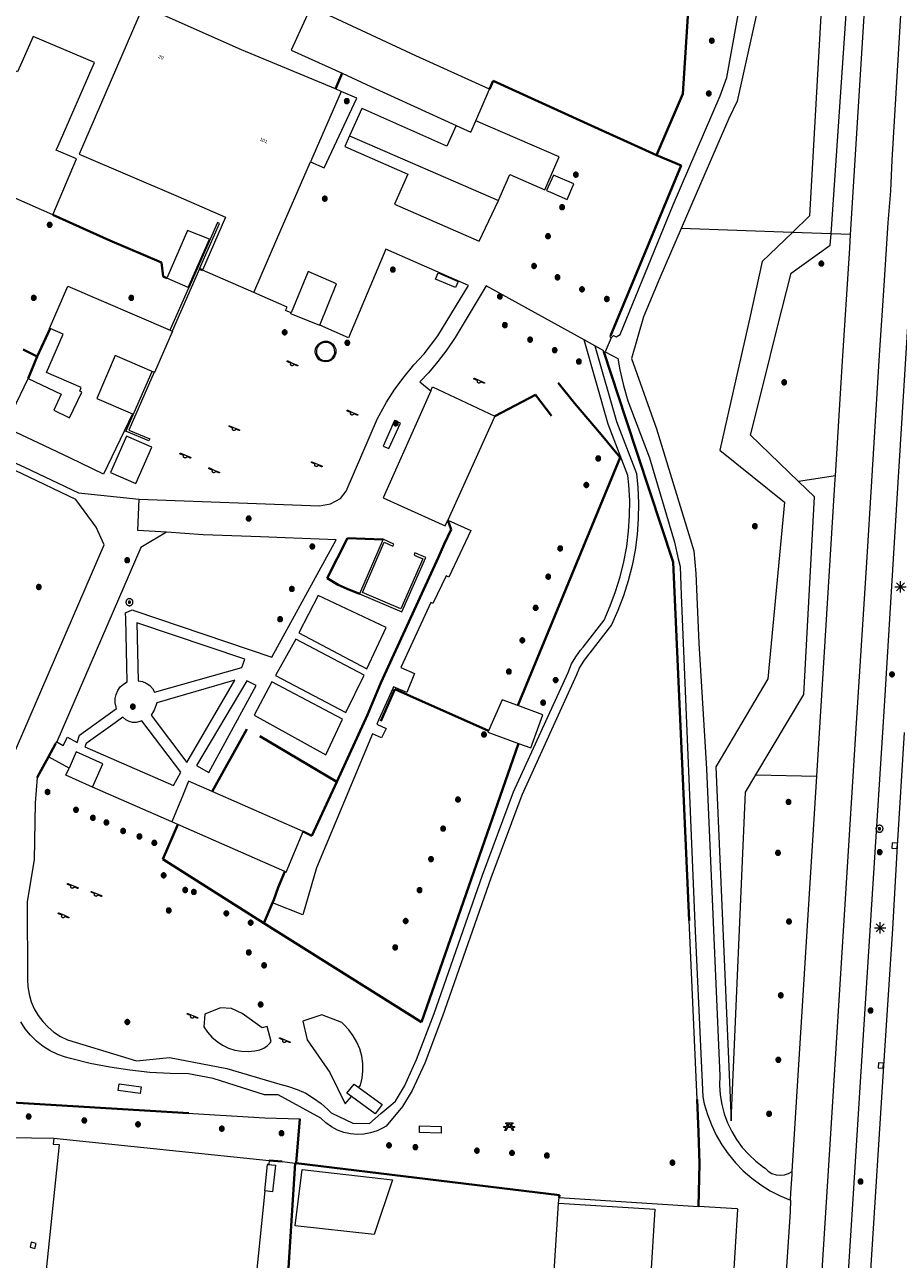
# Model space of a CAD drawing. Header units: metres. Extents: x 135779 to 137489, y 452643 to 455118.
# Tile 276 of 489: x 136802 to 136879, y 453952 to 454061. Entities that reach past the tile are written whole.
import ezdxf
from ezdxf.enums import TextEntityAlignment as Align

# ---------------------------------------------------------------- set-up
doc = ezdxf.new("R2010")
doc.units = ezdxf.units.M
doc.linetypes.add('DGN_Style_4', pattern=[89.853097, 44.898487, -22.449243, 0.056123, -22.449243])
for name, color, linetype, lineweight in [('KTop_BTD_Groenvoorziening', 62, 'Continuous', 13), ('KTop_BTD_Groenvoorziening_gras- en kruidachtigen', 62, 'Continuous', 13), ('KTop_BTD_Groenvoorziening_heesters', 62, 'Continuous', 13), ('KTop_BTD_Groenvoorziening_planten', 62, 'Continuous', 13), ('KTop_NAR_Huisnummer tijdelijk (t)', 7, 'Continuous', 13), ('KTop_OBW_Overig Plus', 1, 'Continuous', 13), ('KTop_OTD_Gesloten verharding', 15, 'Continuous', 13), ('KTop_OTD_Onverhard_zand', 15, 'Continuous', 13), ('KTop_OTD_Open verharding', 15, 'Continuous', 13), ('KTop_PAL_Lichtmast', 40, 'Continuous', 13), ('KTop_PND_Grondvlaksituatie van BAG-pand [tachy]', 1, 'Continuous', 13), ('KTop_PND_Pandscheiding', 40, 'Continuous', 13), ('KTop_PUT_Inspectie- of rioolput', 15, 'Continuous', 13), ('KTop_PUT_Kolk', 15, 'Continuous', 13), ('KTop_SHD_Hek (l)', 15, 'DGN_Style_4', 40), ('KTop_SHD_Muur', 15, 'Continuous', 13), ('KTop_STM_Picknicktafel', 40, 'Continuous', 13), ('KTop_STM_Speelvoorziening', 40, 'Continuous', 13), ('KTop_VGO_Boom', 92, 'Continuous', 13), ('KTop_WGD_Fietspad', 40, 'Continuous', 13), ('KTop_WGD_Rijbaan_Lokale weg', 251, 'Continuous', 13), ('KTop_WGD_Voetpad', 251, 'Continuous', 13), ('KTop_WGD_Voetpad op trap', 251, 'Continuous', 13)]:
    doc.layers.add(name, color=color, linetype=linetype, lineweight=lineweight)
doc.styles.add('Style-ROVUCURSIEF', font='ROVUCURSIEF.shx')

# ---------------------------------------------------------------- blocks, each defined once
blk = doc.blocks.new('PAL_Lichtmast')
at = {"layer": 'KTop_PAL_Lichtmast'}
for p, q in [((-0.35, -0.35), (0.35, 0.35)), ((0.35, -0.35), (-0.35, 0.35)), ((0, -0.5), (0, 0.5)), ((-0.5, 0), (0.5, 0))]:
    blk.add_line(p, q, dxfattribs=at)
blk = doc.blocks.new('PUT_Kolk')
at = {"layer": 'KTop_PUT_Kolk', "flags": 128}
blk.add_lwpolyline([(0.22, -0.23), (0.22, 0.22), (-0.23, 0.22), (-0.23, -0.23), (0.22, -0.23)], dxfattribs=at)
blk = doc.blocks.new('PUT_Inspectie-_of_rioolput')
at = {"layer": 'KTop_PUT_Inspectie- of rioolput', "flags": 128}
for points in [[(0.31, 0), (0.31, 0.03), (0.3, 0.06), (0.29, 0.1), (0.28, 0.13), (0.27, 0.15), (0.25, 0.18), (0.23, 0.21), (0.21, 0.23), (0.18, 0.25), (0.15, 0.27), (0.13, 0.28), (0.1, 0.29), (0.06, 0.3), (0.03, 0.31), (0, 0.31), (-0.03, 0.31), (-0.06, 0.3), (-0.1, 0.29), (-0.13, 0.28), (-0.16, 0.27), (-0.18, 0.25), (-0.21, 0.23), (-0.23, 0.21), (-0.25, 0.18), (-0.27, 0.15), (-0.28, 0.13), (-0.29, 0.1), (-0.3, 0.06), (-0.31, 0.03), (-0.31, 0), (-0.31, -0.03), (-0.3, -0.06), (-0.29, -0.1), (-0.28, -0.13), (-0.27, -0.16), (-0.25, -0.18), (-0.23, -0.21), (-0.21, -0.23), (-0.18, -0.25), (-0.15, -0.27), (-0.13, -0.28), (-0.1, -0.29), (-0.06, -0.3), (-0.03, -0.31), (0, -0.31), (0.03, -0.31), (0.06, -0.3), (0.1, -0.29), (0.13, -0.28), (0.15, -0.27), (0.18, -0.25), (0.21, -0.23), (0.23, -0.21), (0.25, -0.18), (0.27, -0.15), (0.28, -0.13), (0.29, -0.1), (0.3, -0.06), (0.31, -0.03), (0.31, 0)], [(0.1, 0), (0.09, 0.01), (0.09, 0.02), (0.09, 0.03), (0.09, 0.04), (0.08, 0.05), (0.08, 0.06), (0.07, 0.06), (0.06, 0.07), (0.06, 0.08), (0.05, 0.08), (0.04, 0.09), (0.03, 0.09), (0.02, 0.09), (0.01, 0.09), (0, 0.09), (-0.01, 0.09), (-0.02, 0.09), (-0.03, 0.09), (-0.04, 0.09), (-0.05, 0.08), (-0.06, 0.08), (-0.06, 0.07), (-0.07, 0.06), (-0.08, 0.06), (-0.08, 0.05), (-0.09, 0.04), (-0.09, 0.03), (-0.09, 0.02), (-0.09, 0.01), (-0.09, 0), (-0.09, -0.01), (-0.09, -0.02), (-0.09, -0.03), (-0.09, -0.04), (-0.08, -0.05), (-0.08, -0.06), (-0.07, -0.06), (-0.06, -0.07), (-0.06, -0.08), (-0.05, -0.08), (-0.04, -0.09), (-0.03, -0.09), (-0.02, -0.09), (-0.01, -0.09), (0, -0.09), (0.01, -0.09), (0.02, -0.09), (0.03, -0.09), (0.04, -0.09), (0.05, -0.08), (0.06, -0.08), (0.06, -0.07), (0.07, -0.06), (0.08, -0.06), (0.08, -0.05), (0.09, -0.04), (0.09, -0.03), (0.09, -0.02), (0.09, -0.01), (0.1, 0)], [(0.04, 0), (0.03, 0), (0.03, 0.01), (0.03, 0.01), (0.03, 0.01), (0.03, 0.02), (0.03, 0.02), (0.03, 0.02), (0.02, 0.03), (0.02, 0.03), (0.02, 0.03), (0.01, 0.03), (0.01, 0.03), (0.01, 0.03), (0, 0.03), (0, 0.03), (0, 0.03), (-0.01, 0.03), (-0.01, 0.03), (-0.01, 0.03), (-0.02, 0.03), (-0.02, 0.03), (-0.02, 0.03), (-0.03, 0.02), (-0.03, 0.02), (-0.03, 0.02), (-0.03, 0.01), (-0.03, 0.01), (-0.03, 0.01), (-0.03, 0), (-0.03, 0), (-0.03, 0), (-0.03, -0.01), (-0.03, -0.01), (-0.03, -0.01), (-0.03, -0.02), (-0.03, -0.02), (-0.03, -0.02), (-0.02, -0.03), (-0.02, -0.03), (-0.02, -0.03), (-0.01, -0.03), (-0.01, -0.03), (-0.01, -0.03), (0, -0.03), (0, -0.03), (0, -0.03), (0.01, -0.03), (0.01, -0.03), (0.01, -0.03), (0.02, -0.03), (0.02, -0.03), (0.02, -0.03), (0.03, -0.02), (0.03, -0.02), (0.03, -0.02), (0.03, -0.01), (0.03, -0.01), (0.03, -0.01), (0.03, 0), (0.04, 0)], [(0.01, 0.02), (0.01, 0.02), (0.01, 0.02), (0, 0.02), (0, 0.02), (0, 0.02), (0, 0.02), (-0.01, 0.02), (-0.01, 0.02), (-0.01, 0.02), (-0.01, 0.02), (-0.01, 0.02), (-0.02, 0.02), (-0.02, 0.01), (-0.02, 0.01), (-0.02, 0.01), (-0.02, 0.01), (-0.02, 0.01), (-0.02, 0), (-0.02, 0), (-0.02, 0), (-0.02, 0), (-0.02, -0.01), (-0.02, -0.01), (-0.02, -0.01), (-0.02, -0.01), (-0.02, -0.01), (-0.02, -0.02), (-0.01, -0.02), (-0.01, -0.02), (-0.01, -0.02), (-0.01, -0.02), (-0.01, -0.02), (0, -0.02), (0, -0.02), (0, -0.02), (0, -0.02), (0.01, -0.02), (0.01, -0.02), (0.01, -0.02), (0.01, -0.02), (0.01, -0.02), (0.02, -0.02), (0.02, -0.01), (0.02, -0.01), (0.02, -0.01), (0.02, -0.01), (0.02, -0.01), (0.02, 0), (0.02, 0), (0.02, 0), (0.02, 0), (0.02, 0.01), (0.02, 0.01), (0.02, 0.01), (0.02, 0.01), (0.02, 0.01), (0.02, 0.02), (0.01, 0.02), (0.01, 0.02), (0.01, 0.02)]]:
    blk.add_lwpolyline(points, dxfattribs=at)
blk = doc.blocks.new('STM_Speelvoorziening')
at = {"layer": 'KTop_STM_Speelvoorziening'}
for p, q in [((-0.46, 0.22), (-0.45, 0.23)), ((-0.46, 0.21), (-0.46, 0.22)), ((-0.46, 0.22), (-0.46, 0.22)), ((-0.45, 0.2), (-0.46, 0.21)), ((-0.46, 0.21), (-0.46, 0.21)), ((-0.46, 0.21), (-0.46, 0.21)), ((-0.45, 0.23), (-0.45, 0.24)), ((-0.45, 0.24), (-0.45, 0.24)), ((-0.45, 0.24), (-0.44, 0.24)), ((-0.45, 0.23), (-0.45, 0.23)), ((-0.45, 0.23), (-0.45, 0.23)), ((-0.45, 0.19), (-0.45, 0.2)), ((-0.45, 0.2), (-0.45, 0.2)), ((-0.44, 0.18), (-0.45, 0.19)), ((-0.45, 0.19), (-0.45, 0.19)), ((-0.45, 0.19), (-0.45, 0.19)), ((-0.44, 0.24), (-0.44, 0.25)), ((-0.44, 0.25), (-0.44, 0.25)), ((-0.44, 0.25), (-0.43, 0.25)), ((-0.43, 0.18), (-0.44, 0.18)), ((-0.44, 0.18), (-0.44, 0.18)), ((-0.44, 0.18), (-0.44, 0.18)), ((-0.43, 0.25), (-0.43, 0.25)), ((-0.43, 0.25), (-0.42, 0.25)), ((-0.11, 0.04), (-0.43, 0.18)), ((-0.42, 0.25), (-0.42, 0.25)), ((-0.42, 0.25), (-0.42, 0.25)), ((-0.42, 0.25), (-0.41, 0.25)), ((-0.41, 0.25), (-0.41, 0.25)), ((-0.41, 0.25), (-0.4, 0.25)), ((-0.4, 0.25), (-0.4, 0.25)), ((-0.4, 0.25), (0.03, 0.07)), ((-0.14, 0.01), (-0.13, 0.02)), ((-0.14, -0.01), (-0.14, 0.01)), ((-0.13, 0.02), (-0.12, 0.03)), ((-0.12, 0.03), (-0.11, 0.04)), ((-0.11, 0.04), (-0.11, 0.04)), ((0.03, 0.07), (0.46, -0.11)), ((-0.15, -0.03), (-0.14, -0.02)), ((-0.15, -0.05), (-0.15, -0.03)), ((-0.15, -0.06), (-0.15, -0.05)), ((-0.14, -0.07), (-0.15, -0.06)), ((-0.14, -0.02), (-0.14, -0.01)), ((-0.14, -0.09), (-0.14, -0.07)), ((-0.14, -0.1), (-0.14, -0.09)), ((-0.13, -0.11), (-0.14, -0.1)), ((-0.12, -0.12), (-0.13, -0.11)), ((-0.11, -0.13), (-0.12, -0.12)), ((-0.1, -0.14), (-0.11, -0.13)), ((-0.09, -0.15), (-0.1, -0.14)), ((-0.08, -0.16), (-0.09, -0.15)), ((-0.07, -0.16), (-0.08, -0.16)), ((-0.06, -0.17), (-0.07, -0.16)), ((-0.04, -0.17), (-0.06, -0.17)), ((-0.03, -0.17), (-0.04, -0.17)), ((-0.02, -0.18), (-0.03, -0.17)), ((0, -0.17), (-0.02, -0.18)), ((0.01, -0.17), (0, -0.17)), ((0.02, -0.17), (0.01, -0.17)), ((0.03, -0.16), (0.02, -0.17)), ((0.05, -0.16), (0.03, -0.16)), ((0.06, -0.15), (0.05, -0.16)), ((0.07, -0.14), (0.06, -0.15)), ((0.08, -0.13), (0.07, -0.14)), ((0.09, -0.12), (0.08, -0.13)), ((0.1, -0.1), (0.09, -0.11)), ((0.09, -0.11), (0.09, -0.12)), ((0.11, -0.07), (0.1, -0.09)), ((0.1, -0.09), (0.1, -0.1)), ((0.43, -0.18), (0.11, -0.05)), ((0.11, -0.05), (0.11, -0.06)), ((0.11, -0.06), (0.11, -0.07)), ((0.44, -0.18), (0.43, -0.18)), ((0.45, -0.18), (0.44, -0.18)), ((0.44, -0.18), (0.44, -0.18)), ((0.46, -0.18), (0.45, -0.18)), ((0.45, -0.18), (0.45, -0.18)), ((0.46, -0.11), (0.47, -0.11)), ((0.47, -0.18), (0.46, -0.18)), ((0.46, -0.18), (0.46, -0.18)), ((0.46, -0.18), (0.46, -0.18)), ((0.47, -0.11), (0.47, -0.11)), ((0.47, -0.11), (0.47, -0.11)), ((0.47, -0.11), (0.48, -0.12)), ((0.48, -0.17), (0.47, -0.17)), ((0.47, -0.17), (0.47, -0.17)), ((0.47, -0.17), (0.47, -0.18)), ((0.48, -0.12), (0.48, -0.12)), ((0.48, -0.12), (0.48, -0.12)), ((0.48, -0.12), (0.48, -0.13)), ((0.48, -0.13), (0.48, -0.13)), ((0.48, -0.13), (0.49, -0.13)), ((0.49, -0.15), (0.48, -0.15)), ((0.48, -0.15), (0.48, -0.16)), ((0.48, -0.16), (0.48, -0.16)), ((0.48, -0.16), (0.48, -0.16)), ((0.48, -0.16), (0.48, -0.17)), ((0.49, -0.13), (0.49, -0.14)), ((0.49, -0.14), (0.49, -0.14)), ((0.49, -0.14), (0.49, -0.15)), ((0.49, -0.15), (0.49, -0.15))]:
    blk.add_line(p, q, dxfattribs=at)
blk = doc.blocks.new('STM_Picknicktafel')
at = {"layer": 'KTop_STM_Picknicktafel'}
for p, q in [((-0.47, -0.07), (-0.47, 0.02)), ((-0.47, 0.02), (-0.24, 0.02)), ((-0.3, 0.25), (-0.3, 0.34)), ((-0.3, 0.34), (0, 0.34)), ((-0.15, 0.25), (-0.3, 0.25)), ((-0.24, 0.02), (-0.15, 0.25)), ((-0.14, 0.02), (-0.04, 0.25)), ((0.14, 0.02), (-0.14, 0.02)), ((-0.04, 0.25), (0.04, 0.25)), ((0, 0.34), (0.3, 0.34)), ((0.04, 0.25), (0.14, 0.02)), ((0.3, 0.25), (0.15, 0.25)), ((0.15, 0.25), (0.24, 0.02)), ((0.24, 0.02), (0.47, 0.02)), ((0.3, 0.34), (0.3, 0.25)), ((0.47, 0.02), (0.47, -0.07)), ((-0.28, -0.07), (-0.47, -0.07)), ((-0.38, -0.34), (-0.28, -0.07)), ((-0.28, -0.34), (-0.38, -0.34)), ((-0.17, -0.07), (-0.28, -0.34)), ((0.17, -0.07), (-0.17, -0.07)), ((0.28, -0.34), (0.17, -0.07)), ((0.47, -0.07), (0.28, -0.07)), ((0.28, -0.07), (0.38, -0.34)), ((0.38, -0.34), (0.28, -0.34))]:
    blk.add_line(p, q, dxfattribs=at)
blk = doc.blocks.new('VGO_Boom')
at = {"layer": 'KTop_VGO_Boom', "flags": 128}
for points in [[(0.21, 0), (0.21, 0.02), (0.21, 0.04), (0.2, 0.07), (0.2, 0.09), (0.19, 0.11), (0.17, 0.13), (0.16, 0.14), (0.14, 0.16), (0.13, 0.17), (0.11, 0.19), (0.09, 0.2), (0.07, 0.2), (0.04, 0.21), (0.02, 0.21), (0, 0.21), (-0.02, 0.21), (-0.05, 0.21), (-0.07, 0.2), (-0.09, 0.2), (-0.11, 0.19), (-0.13, 0.17), (-0.14, 0.16), (-0.16, 0.14), (-0.17, 0.13), (-0.19, 0.11), (-0.2, 0.09), (-0.2, 0.07), (-0.21, 0.04), (-0.21, 0.02), (-0.22, 0), (-0.21, -0.02), (-0.21, -0.05), (-0.2, -0.07), (-0.2, -0.09), (-0.19, -0.11), (-0.17, -0.13), (-0.16, -0.14), (-0.14, -0.16), (-0.13, -0.17), (-0.11, -0.19), (-0.09, -0.2), (-0.07, -0.2), (-0.05, -0.21), (-0.02, -0.21), (0, -0.22), (0.02, -0.21), (0.04, -0.21), (0.07, -0.2), (0.09, -0.2), (0.11, -0.19), (0.13, -0.17), (0.14, -0.16), (0.16, -0.14), (0.17, -0.13), (0.19, -0.11), (0.2, -0.09), (0.2, -0.07), (0.21, -0.05), (0.21, -0.02), (0.21, 0)], [(0.15, 0), (0.15, 0.02), (0.15, 0.03), (0.15, 0.05), (0.14, 0.06), (0.13, 0.08), (0.13, 0.09), (0.12, 0.1), (0.1, 0.12), (0.09, 0.13), (0.08, 0.13), (0.06, 0.14), (0.05, 0.15), (0.03, 0.15), (0.02, 0.15), (0, 0.15), (-0.02, 0.15), (-0.03, 0.15), (-0.05, 0.15), (-0.06, 0.14), (-0.08, 0.13), (-0.09, 0.13), (-0.1, 0.12), (-0.12, 0.1), (-0.13, 0.09), (-0.13, 0.08), (-0.14, 0.06), (-0.15, 0.05), (-0.15, 0.03), (-0.15, 0.02), (-0.16, 0), (-0.15, -0.02), (-0.15, -0.03), (-0.15, -0.05), (-0.14, -0.06), (-0.13, -0.08), (-0.13, -0.09), (-0.12, -0.1), (-0.1, -0.12), (-0.09, -0.13), (-0.08, -0.13), (-0.06, -0.14), (-0.05, -0.15), (-0.03, -0.15), (-0.02, -0.15), (0, -0.16), (0.02, -0.15), (0.03, -0.15), (0.05, -0.15), (0.06, -0.14), (0.08, -0.13), (0.09, -0.13), (0.1, -0.12), (0.12, -0.1), (0.13, -0.09), (0.13, -0.08), (0.14, -0.06), (0.15, -0.05), (0.15, -0.03), (0.15, -0.02), (0.15, 0)], [(0.1, 0), (0.09, 0.01), (0.09, 0.02), (0.09, 0.03), (0.09, 0.04), (0.08, 0.05), (0.08, 0.06), (0.07, 0.06), (0.06, 0.07), (0.06, 0.08), (0.05, 0.08), (0.04, 0.09), (0.03, 0.09), (0.02, 0.09), (0.01, 0.09), (0, 0.09), (-0.01, 0.09), (-0.02, 0.09), (-0.03, 0.09), (-0.04, 0.09), (-0.05, 0.08), (-0.06, 0.08), (-0.06, 0.07), (-0.07, 0.06), (-0.08, 0.06), (-0.08, 0.05), (-0.09, 0.04), (-0.09, 0.03), (-0.09, 0.02), (-0.09, 0.01), (-0.1, 0), (-0.09, -0.01), (-0.09, -0.02), (-0.09, -0.03), (-0.09, -0.04), (-0.08, -0.05), (-0.08, -0.06), (-0.07, -0.06), (-0.06, -0.07), (-0.06, -0.08), (-0.05, -0.08), (-0.04, -0.09), (-0.03, -0.09), (-0.02, -0.09), (-0.01, -0.09), (0, -0.1), (0.01, -0.09), (0.02, -0.09), (0.03, -0.09), (0.04, -0.09), (0.05, -0.08), (0.06, -0.08), (0.06, -0.07), (0.07, -0.06), (0.08, -0.06), (0.08, -0.05), (0.09, -0.04), (0.09, -0.03), (0.09, -0.02), (0.09, -0.01), (0.1, 0)], [(0.04, 0), (0.03, 0), (0.03, 0.01), (0.03, 0.01), (0.03, 0.01), (0.03, 0.02), (0.03, 0.02), (0.03, 0.02), (0.02, 0.03), (0.02, 0.03), (0.02, 0.03), (0.01, 0.03), (0.01, 0.03), (0.01, 0.03), (0, 0.03), (0, 0.03), (0, 0.03), (-0.01, 0.03), (-0.01, 0.03), (-0.01, 0.03), (-0.02, 0.03), (-0.02, 0.03), (-0.02, 0.03), (-0.03, 0.02), (-0.03, 0.02), (-0.03, 0.02), (-0.03, 0.01), (-0.03, 0.01), (-0.03, 0.01), (-0.04, 0), (-0.04, 0), (-0.04, 0), (-0.03, -0.01), (-0.03, -0.01), (-0.03, -0.01), (-0.03, -0.02), (-0.03, -0.02), (-0.03, -0.02), (-0.02, -0.03), (-0.02, -0.03), (-0.02, -0.03), (-0.01, -0.03), (-0.01, -0.03), (-0.01, -0.03), (0, -0.04), (0, -0.04), (0, -0.04), (0.01, -0.03), (0.01, -0.03), (0.01, -0.03), (0.02, -0.03), (0.02, -0.03), (0.02, -0.03), (0.03, -0.02), (0.03, -0.02), (0.03, -0.02), (0.03, -0.01), (0.03, -0.01), (0.03, -0.01), (0.03, 0), (0.04, 0)]]:
    blk.add_lwpolyline(points, dxfattribs=at)

msp = doc.modelspace()

# ---------------------------------------------------------------- linework, layer by layer
at = {"layer": 'KTop_BTD_Groenvoorziening', "flags": 128}
for points in [[(136873.5, 454084.86), (136871.19, 454043.82), (136869.68, 454042.36)], [(136873.08, 454042.24), (136874.74, 454066.38), (136875.26, 454078.18), (136875.91, 454083.78), (136875.95, 454084.37)], [(136827.25, 454048.59), (136828.44, 454048.06), (136831.32, 454054.2), (136829.94, 454054.8)], [(136869.68, 454042.36), (136867.03, 454039.8), (136865.89, 454034.71), (136864.67, 454029.28), (136863.3, 454023.19), (136868.97, 454018.61), (136867.53, 454003.02), (136862.95, 453995.27), (136864.28, 453964.07), (136865.54, 453993.03), (136866.46, 453994.58)], [(136870.21, 454020.43), (136866, 454024.51), (136867.16, 454029.16), (136868.35, 454033.93), (136869.56, 454038.77), (136873.01, 454041.23), (136873.08, 454042.24)], [(136873.08, 454042.24), (136869.68, 454042.36)], [(136874.81, 454042.18), (136873.08, 454042.24)], [(136851.33, 454032.89), (136842.71, 454037.67), (136839.97, 454033.1), (136839.25, 454032.02), (136838.46, 454030.98), (136837.62, 454030), (136836.86, 454029.21), (136837.84, 454028.4)], [(136861.42, 453956.54), (136861.49, 453960.33), (136861.4, 453963.08), (136861.28, 453965.96), (136859.17, 454013.3), (136855, 454025.93), (136853.06, 454031.83), (136853.02, 454031.85), (136853.06, 454031.93), (136852.28, 454032.36)], [(136834.63, 454025.79), (136833.65, 454023.54), (136834.13, 454023.32), (136835.16, 454025.55), (136834.63, 454025.79)], [(136866.46, 453994.58), (136870.68, 454001.66), (136871.63, 454019.07), (136870.21, 454020.43)], [(136873.47, 454020.92), (136870.21, 454020.43)], [(136839.34, 454017.02), (136841.37, 454016.11), (136839.43, 454011.98), (136839.19, 454012.11), (136838.01, 454009.68), (136837.85, 454009.76), (136835.19, 454004.03), (136836.39, 454003.49), (136835.72, 454001.83), (136834.54, 454002.32), (136834.49, 454002.19), (136833.24, 453999.39), (136833.08, 453999.02), (136833.91, 453998.66), (136833.49, 453997.82), (136832.7, 453998.17), (136827.77, 453986.36), (136826.56, 453982.24), (136823.9, 453983.3), (136824.01, 453983.55), (136824.41, 453984.64), (136824.98, 453986.04)], [(136804.89, 453997.47), (136805.45, 453997.16), (136805.84, 453997.88), (136806.7, 453997.41), (136806.91, 453998.07), (136810.17, 454000.41), (136810.12, 454000.54), (136810.04, 454000.91), (136810.04, 454001.29), (136810.12, 454001.66), (136810.27, 454002), (136810.49, 454002.31), (136810.77, 454002.57), (136811.1, 454002.75), (136810.97, 454008.33), (136810.96, 454008.84), (136811.53, 454009.11), (136811.76, 454009.03), (136823.85, 454004.94), (136829.5, 454015.28), (136825, 454015.45), (136822.85, 454015.54), (136817.79, 454015.73), (136814.56, 454015.94)], [(136832.2, 454003.92), (136833.92, 454007.55), (136827.91, 454010.37), (136826.22, 454007.09), (136832.2, 454003.92)], [(136813.32, 454002.18), (136813.51, 454001.86), (136821.19, 454004.02), (136821.46, 454004.76), (136811.95, 454007.95), (136812.07, 454002.85), (136812.09, 454002.85), (136812.45, 454002.79), (136812.78, 454002.65), (136813.08, 454002.44), (136813.32, 454002.18)], [(136830.36, 454000.07), (136831.96, 454003.36), (136825.94, 454006.52), (136824.15, 454003.31), (136830.36, 454000.07)], [(136816.35, 453995.66), (136820.57, 454002.91), (136813.71, 454000.92), (136813.66, 454000.73), (136813.48, 454000.26), (136813.22, 453999.83), (136816.35, 453995.66)], [(136817.21, 453995.39), (136818.28, 453994.77), (136822.46, 454002.43), (136821.63, 454002.85), (136817.21, 453995.39)], [(136823.85, 454002.75), (136822.28, 453999.83), (136828.58, 453996.34), (136830.07, 453999.47), (136823.85, 454002.75)], [(136807.48, 453997.34), (136807.37, 453997.05), (136815.17, 453993.63), (136815.82, 453994.79), (136812.38, 453999.34), (136812.22, 453999.27), (136811.9, 453999.19), (136811.57, 453999.19), (136811.26, 453999.28), (136810.97, 453999.43), (136810.73, 453999.65), (136810.03, 453999.16), (136807.48, 453997.34)], [(136805.98, 453995.16), (136804.17, 453996.15)], [(136866.46, 453994.58), (136871.83, 453994.45)], [(136799.65, 453993.04), (136798.2, 453967.37), (136799.3, 453965.79), (136823.23, 453964.35), (136826.29, 453964.25), (136825.97, 453960.34)], [(136815.02, 453990.42), (136808.04, 453993.49)], [(136820.03, 453970.49), (136820.59, 453970.31), (136821.18, 453970.21), (136821.76, 453970.19), (136822.35, 453970.25), (136822.78, 453970.35), (136823.13, 453970.49), (136823.44, 453970.69), (136823.7, 453970.96), (136823.77, 453971.06), (136823.44, 453972.4), (136822.99, 453972.26), (136821.22, 453973.54), (136820.3, 453973.97), (136819.31, 453974.04), (136817.93, 453973.48), (136817.84, 453972.37), (136818.17, 453971.88), (136818.56, 453971.44), (136819.01, 453971.06), (136819.5, 453970.74), (136820.03, 453970.49)], [(136831.49, 453967.02), (136831.65, 453967.21), (136831.79, 453967.84), (136831.86, 453968.49), (136831.84, 453969.14), (136831.75, 453969.78), (136831.58, 453970.41), (136831.33, 453971.01), (136831.01, 453971.57), (136830.62, 453972.1), (136830.18, 453972.57), (136829.99, 453972.73), (136828.23, 453973.42), (136826.56, 453972.86), (136826.95, 453971.23), (136828.96, 453968.33), (136830.29, 453965.58), (136830.84, 453966.23)]]:
    msp.add_lwpolyline(points, dxfattribs=at)
at = {"layer": 'KTop_BTD_Groenvoorziening_gras- en kruidachtigen', "flags": 128}
for points in [[(136863.12, 454101.14), (136860.02, 454054.59), (136857.72, 454049.17), (136859.88, 454048.25), (136853.65, 454033.25), (136853.6, 454033.15), (136853.72, 454033.09)], [(136869.68, 454042.36), (136859.88, 454042.7)]]:
    msp.add_lwpolyline(points, dxfattribs=at)
at = {"layer": 'KTop_BTD_Groenvoorziening_heesters', "flags": 128}
msp.add_lwpolyline([(136800.71, 453962.62), (136804.64, 453962.55)], dxfattribs=at)
at = {"layer": 'KTop_BTD_Groenvoorziening_planten', "flags": 128}
for points in [[(136814.58, 454038.34), (136814.28, 454038.48), (136814.11, 454039.73), (136809.57, 454041.66), (136804.55, 454043.93)], [(136812.15, 454018.87), (136828.03, 454018.28), (136829.01, 454018.46), (136829.89, 454018.91), (136830.37, 454019.56), (136833.14, 454025.97), (136833.28, 454026.23), (136833.94, 454027.41), (136834.68, 454028.55), (136835.48, 454029.65), (136836.34, 454030.69), (136837.26, 454031.68), (136838.45, 454033.26), (136841.17, 454037.68), (136833.87, 454040.9), (136830.59, 454033.09), (136828.07, 454034.18)], [(136817.72, 454039.04), (136817.47, 454039.16)], [(136816.52, 454037.47), (136816.46, 454037.51)], [(136825.55, 454035.28), (136825.05, 454035.49), (136825.2, 454035.77), (136822.26, 454037.08)]]:
    msp.add_lwpolyline(points, dxfattribs=at)
at = {"layer": 'KTop_OBW_Overig Plus', "flags": 128}
for points in [[(136830.67, 454050.87), (136830.26, 454049.94), (136835.81, 454047.49), (136834.64, 454044.85), (136842.11, 454041.61), (136843.79, 454045.17)], [(136848.39, 454045.9), (136849.84, 454045.27), (136850.44, 454046.64), (136848.64, 454047.42), (136848.04, 454046.05), (136848.39, 454045.9)], [(136809.64, 454021.2), (136811.86, 454020.24), (136813.26, 454023.45), (136811.04, 454024.41), (136809.64, 454021.2)], [(136842.93, 453998.46), (136842.87, 453998.32), (136845.57, 453997.34), (136846.65, 453996.94), (136847.71, 453999.86), (136845.5, 454000.67), (136844.12, 454001.17), (136842.93, 453998.46)], [(136808.04, 453993.49), (136808.96, 453995.54), (136806.62, 453996.59), (136805.98, 453995.16)], [(136808.04, 453993.49), (136805.7, 453994.53), (136805.98, 453995.16)]]:
    msp.add_lwpolyline(points, dxfattribs=at)
at = {"layer": 'KTop_OTD_Gesloten verharding', "flags": 128}
for points in [[(136825.9, 453960.35), (136821.96, 453899.43)], [(136825.9, 453960.35), (136825.97, 453960.34)], [(136825.97, 453960.34), (136849.18, 453957.54), (136849.15, 453957.32)], [(136826.51, 453959.78), (136834.47, 453958.89), (136832.86, 453954.06), (136825.89, 453954.84), (136826.51, 453959.78)], [(136849.59, 453912.09), (136846.25, 453912.31), (136849.09, 453956.82)]]:
    msp.add_lwpolyline(points, dxfattribs=at)
at = {"layer": 'KTop_OTD_Onverhard_zand', "flags": 128}
for points in [[(136828.07, 454034.18), (136829.54, 454037.85), (136827.03, 454038.92), (136825.55, 454035.28)], [(136840, 454037.5), (136838.24, 454038.26), (136838.48, 454038.81), (136840.24, 454038.05), (136840, 454037.5)], [(136828.07, 454034.18), (136828.06, 454034.16), (136825.51, 454035.19), (136825.55, 454035.28)], [(136812.24, 453966.48), (136810.31, 453966.75), (136810.4, 453967.34), (136812.32, 453967.07), (136812.24, 453966.48)], [(136838.74, 453962.98), (136836.83, 453963.04), (136836.85, 453963.64), (136838.76, 453963.58), (136838.74, 453962.98)]]:
    msp.add_lwpolyline(points, dxfattribs=at)
at = {"layer": 'KTop_OTD_Open verharding', "flags": 128}
for points in [[(136823.46, 453960.23), (136824.16, 453960.16), (136824.1, 453959.64), (136823.91, 453957.83), (136823.22, 453957.9)], [(136823.6, 453960.57), (136824.76, 453960.51), (136825.9, 453960.35)]]:
    msp.add_lwpolyline(points, dxfattribs=at)
at = {"layer": 'KTop_PND_Grondvlaksituatie van BAG-pand [tachy]', "flags": 128}
for points in [[(136829.94, 454054.8), (136829.43, 454055.01), (136821.16, 454058.46), (136812.52, 454062.31), (136806.87, 454049.27), (136815.58, 454045.52), (136819.75, 454043.72), (136817.72, 454039.04)], [(136841.8, 454052.21), (136843, 454054.98), (136836.52, 454057.93), (136829.6, 454061.15), (136827.26, 454062.23), (136825.54, 454058.44), (136830.03, 454056.39), (136832.62, 454055.2), (136840.08, 454051.8)], [(136804.55, 454043.93), (136806.65, 454048.85), (136804.84, 454049.61), (136805.03, 454050), (136808.22, 454057.35), (136802.83, 454059.63), (136801.83, 454057.38), (136801.44, 454056.52), (136796.5, 454058.65), (136796.38, 454058.38), (136792.39, 454049.19)], [(136829.94, 454054.8), (136827.25, 454048.59)], [(136840.08, 454051.8), (136839.26, 454049.97), (136831.86, 454053.26), (136831.77, 454053.3), (136830.67, 454050.87)], [(136843.79, 454045.17), (136843.95, 454045.53), (136844.79, 454047.46), (136847.87, 454046.12), (136849.13, 454049.03), (136841.8, 454052.21)], [(136830.67, 454050.87), (136843.79, 454045.17)], [(136822.26, 454037.08), (136824.29, 454041.76), (136827.25, 454048.59)], [(136804.55, 454043.93), (136801.29, 454045.36)], [(136816.46, 454037.51), (136818.34, 454041.76), (136816.4, 454042.54), (136814.58, 454038.34)], [(136822.26, 454037.08), (136817.72, 454039.04)], [(136813.3, 454030.12), (136810.05, 454031.52), (136808.42, 454027.73), (136811.57, 454026.38), (136809.02, 454021.07), (136806.05, 454022.5), (136803.25, 454023.84), (136800.34, 454025.22), (136802.39, 454029.49), (136805.3, 454028.11), (136804.63, 454026.7), (136806.02, 454026.03), (136807.11, 454028.3), (136806.92, 454028.38), (136807.05, 454028.69), (136804, 454030.01), (136805.46, 454033.39), (136804.31, 454033.89), (136804.27, 454033.91), (136805.88, 454037.63), (136814.89, 454033.75)], [(136816.46, 454037.51), (136814.58, 454038.34)], [(136815.07, 454033.67), (136815.08, 454033.67), (136813.51, 454030.02), (136813.48, 454030.04)], [(136814.89, 454033.75), (136815.07, 454033.67)], [(136813.48, 454030.04), (136813.3, 454030.12)], [(136837.84, 454028.4), (136838, 454028.77), (136843.48, 454026.18), (136839.34, 454017.02)], [(136837.84, 454028.4), (136837.01, 454026.55), (136833.63, 454018.99), (136835.21, 454018.27), (136839.11, 454016.51), (136839.34, 454017.02)], [(136824.98, 453986.04), (136825.11, 453985.98), (136826.6, 453989.57), (136818.59, 453993.1), (136816.51, 453994.01), (136815.9, 453992.53), (136815.87, 453992.47), (136815.02, 453990.42)], [(136824.98, 453986.04), (136815.57, 453990.18), (136815.02, 453990.42)], [(136804.64, 453962.55), (136804.57, 453962.02), (136805.1, 453961.98), (136803.09, 453942.46), (136802.55, 453942.49), (136802.49, 453941.96), (136809.82, 453941.19), (136812.36, 453940.92), (136812.85, 453940.87), (136812.49, 453937.17), (136812.37, 453937.19), (136812.34, 453936.88), (136820.96, 453935.98)], [(136804.64, 453962.55), (136823.6, 453960.57)], [(136823.22, 453957.9), (136823.46, 453960.23)], [(136823.6, 453960.57), (136823.56, 453960.24), (136823.46, 453960.25), (136823.46, 453960.23)], [(136823.22, 453957.9), (136821.01, 453936.31), (136821.1, 453936.28), (136821.08, 453935.97), (136820.96, 453935.98)], [(136849.09, 453956.82), (136849.13, 453957.32), (136849.15, 453957.32)], [(136849.09, 453956.82), (136857.57, 453956.29), (136857.18, 453950.12), (136856.74, 453943.15), (136856.28, 453935.77), (136855.82, 453928.4), (136855.39, 453921.63), (136854.93, 453914.26), (136854.82, 453912.49), (136849.63, 453912.83), (136849.59, 453912.09)], [(136849.15, 453957.32), (136861.42, 453956.54)], [(136856.52, 453892.82), (136857.25, 453904.19), (136857.3, 453904.91), (136857.72, 453911.55), (136862.01, 453911.3), (136862.16, 453913.74), (136862.63, 453921.11), (136863.06, 453927.88), (136863.53, 453935.25), (136864, 453942.63), (136864.45, 453949.59), (136864.88, 453956.31), (136864.83, 453956.32), (136861.42, 453956.54)]]:
    msp.add_lwpolyline(points, dxfattribs=at)
at = {"layer": 'KTop_PND_Pandscheiding', "flags": 128}
msp.add_lwpolyline([(136840.08, 454051.8), (136841.37, 454051.2), (136841.8, 454052.21)], dxfattribs=at)
at = {"layer": 'KTop_SHD_Hek (l)', "flags": 128}
for points in [[(136857.72, 454049.17), (136860.02, 454054.59), (136863.12, 454101.14)], [(136830.03, 454056.39), (136829.43, 454055.01)], [(136851.3, 454052.09), (136843.33, 454055.73), (136843, 454054.98)], [(136851.3, 454052.09), (136857.72, 454049.17)], [(136857.72, 454049.17), (136859.88, 454048.25), (136853.65, 454033.25)], [(136804.55, 454043.93), (136809.57, 454041.66), (136814.11, 454039.73), (136814.28, 454038.48), (136814.58, 454038.34)], [(136817.72, 454039.04), (136817.47, 454039.16)], [(136816.46, 454037.51), (136816.52, 454037.47)], [(136804.31, 454033.89), (136803.17, 454031.42)], [(136801.93, 454032.04), (136803.17, 454031.42)], [(136803.17, 454031.42), (136802.39, 454029.49)], [(136853.06, 454031.83), (136855, 454025.93)], [(136850.5, 454027.33), (136849.06, 454029.1)], [(136843.48, 454026.18), (136847.06, 454028.06)], [(136847.06, 454028.06), (136848.48, 454026.21)], [(136850.5, 454027.33), (136852.83, 454024.55), (136854.5, 454022.53), (136845.5, 454000.67)], [(136855, 454025.93), (136859.17, 454013.3), (136861.28, 453965.96)], [(136839.34, 454017.02), (136839.64, 454016.19)], [(136839, 454014.9), (136839.64, 454016.19)], [(136830.5, 454015.43), (136828.72, 454011.89)], [(136830.5, 454015.43), (136833.6, 454015.31)], [(136838.52, 454013.74), (136839, 454014.9)], [(136833.44, 454002.68), (136838.52, 454013.74)], [(136828.72, 454011.89), (136829.67, 454011.3), (136830.48, 454010.97), (136831.56, 454010.53)], [(136832.26, 453999.86), (136833.44, 454002.68)], [(136833.44, 453999.29), (136834.67, 454002.11)], [(136834.67, 454002.11), (136842.93, 453998.46)], [(136829.55, 453993.96), (136832.26, 453999.86)], [(136821.65, 453998.6), (136818.59, 453993.1)], [(136804.79, 453997.29), (136804.17, 453996.15)], [(136829.55, 453993.96), (136822.79, 453997.97)], [(136823.13, 453981.51), (136837.01, 453972.76), (136845.57, 453997.34)], [(136804.17, 453996.15), (136803.17, 453994.32)], [(136826.6, 453989.57), (136827.36, 453989.18), (136829.55, 453993.96)], [(136799.65, 453993.04), (136798.2, 453967.37), (136799.3, 453965.79), (136823.23, 453964.35), (136826.29, 453964.25)], [(136814.23, 453987.13), (136815.57, 453990.18)], [(136814.23, 453987.13), (136823.13, 453981.51)], [(136824.41, 453984.64), (136824.98, 453986.04)], [(136824.01, 453983.55), (136824.41, 453984.64)], [(136823.13, 453981.51), (136823.9, 453983.3)], [(136823.9, 453983.3), (136824.01, 453983.55)], [(136861.28, 453965.96), (136861.4, 453963.08)], [(136826.29, 453964.25), (136825.97, 453960.34)], [(136861.4, 453963.08), (136861.49, 453960.33), (136861.42, 453956.54)], [(136825.9, 453960.35), (136821.96, 453899.43)], [(136823.6, 453960.57), (136824.76, 453960.51)], [(136825.9, 453960.35), (136825.97, 453960.34)], [(136825.97, 453960.34), (136849.18, 453957.54), (136849.15, 453957.32)]]:
    msp.add_lwpolyline(points, dxfattribs=at)
at = {"layer": 'KTop_SHD_Muur', "flags": 128}
for points in [[(136817.47, 454039.16), (136819.22, 454043.16), (136819.04, 454043.24), (136816.52, 454037.47)], [(136817.47, 454039.16), (136815.07, 454033.67)], [(136814.89, 454033.75), (136814.92, 454033.84), (136816.52, 454037.47)], [(136828.52, 454030.96), (136828.25, 454031.01), (136828.02, 454031.14), (136827.83, 454031.34), (136827.71, 454031.58), (136827.66, 454031.84), (136827.69, 454032.11), (136827.8, 454032.36), (136827.97, 454032.56), (136828.2, 454032.71), (136828.46, 454032.78), (136828.73, 454032.77), (136828.98, 454032.69), (136829.2, 454032.53), (136829.37, 454032.32), (136829.47, 454032.07), (136829.48, 454031.8), (136829.48, 454031.77), (136829.48, 454031.74), (136829.4, 454031.48), (136829.25, 454031.25), (136829.04, 454031.08), (136828.79, 454030.98), (136828.52, 454030.96)], [(136827.85, 454031.49), (136828, 454031.29), (136828.21, 454031.14), (136828.45, 454031.07), (136828.71, 454031.07), (136828.95, 454031.15), (136829.15, 454031.3), (136829.3, 454031.51), (136829.38, 454031.75), (136829.38, 454031.78), (136829.37, 454032.02), (136829.29, 454032.26), (136829.14, 454032.46), (136828.93, 454032.61), (136828.69, 454032.68), (136828.43, 454032.68), (136828.19, 454032.59), (136827.99, 454032.44), (136827.84, 454032.23), (136827.76, 454031.99), (136827.77, 454031.74), (136827.85, 454031.49)], [(136813.48, 454030.04), (136811.24, 454024.93), (136813.1, 454024.17), (136813.02, 454023.99), (136811.04, 454024.81), (136810.98, 454024.83), (136813.3, 454030.12)], [(136833.63, 454015.33), (136831.56, 454010.53), (136835.29, 454008.93), (136837.39, 454013.71), (136836.44, 454014.12), (136836.36, 454013.94), (136837.13, 454013.6), (136835.19, 454009.19), (136831.82, 454010.63), (136833.73, 454015.06), (136834.49, 454014.72), (136834.57, 454014.9), (136833.63, 454015.33)]]:
    msp.add_lwpolyline(points, dxfattribs=at)
at = {"layer": 'KTop_WGD_Fietspad', "flags": 128}
for points in [[(136883.57, 454095.55), (136882.31, 454074.81), (136880.14, 454039.3), (136878.97, 454020.33), (136877.75, 454000.62), (136875.72, 453968.43), (136874.99, 453957.21), (136874.17, 453944.28), (136873.79, 453940.02), (136873.34, 453935.77), (136873.22, 453934.81), (136872.8, 453931.52), (136872.19, 453927.29), (136871.49, 453923.07), (136870.72, 453918.87), (136869.87, 453914.68), (136868.94, 453910.5), (136868.33, 453907.92), (136866.63, 453901.29), (136865.24, 453896.19)], [(136880.13, 454077.3), (136878.45, 454048.72), (136878.31, 454046.02), (136878.09, 454043.22), (136877.74, 454037.68), (136877.31, 454031.55), (136876.64, 454020.45), (136876.2, 454013.27), (136875.23, 453998.22), (136873.04, 453962.93), (136872.27, 453950.89)]]:
    msp.add_lwpolyline(points, dxfattribs=at)
at = {"layer": 'KTop_WGD_Rijbaan_Lokale weg', "flags": 128}
msp.add_lwpolyline([(136866.49, 453895.83), (136866.78, 453896.69), (136868.53, 453902.69), (136869.81, 453907.26), (136871.02, 453911.86), (136872.14, 453916.48), (136872.53, 453918.14), (136873.19, 453921.15), (136873.77, 453924.17), (136874.26, 453927.15), (136874.87, 453931.53), (136875.24, 453934.63), (136875.24, 453934.64), (136875.39, 453935.91), (136875.84, 453940.31), (136876.17, 453944.29), (136876.48, 453949.5), (136876.58, 453950.88), (136877.72, 453968.93), (136878.51, 453981.01), (136878.94, 453988.32), (136879.56, 453998.31)], dxfattribs=at)
at = {"layer": 'KTop_WGD_Voetpad', "flags": 128}
for points in [[(136853.72, 454033.09), (136853.92, 454033.27), (136854.17, 454033.16), (136854.5, 454033.36), (136859.18, 454044.8), (136863.33, 454054.39), (136863.9, 454056.03), (136867.05, 454073.43), (136870.56, 454090.55), (136870.61, 454092.19), (136864.21, 454107.42)], [(136878.33, 454099.01), (136877.32, 454098.16), (136876.36, 454097.25), (136875.45, 454096.29), (136874.61, 454095.27), (136873.83, 454094.21), (136873.12, 454093.09), (136872.47, 454091.94), (136872.26, 454091.52), (136869.05, 454075.63), (136868.06, 454069.69), (136867.1, 454064.27), (136864.81, 454053.94), (136864.08, 454052.42), (136860.83, 454044.88), (136859.88, 454042.7)], [(136874.81, 454042.18), (136876.7, 454072.73), (136877.35, 454084.1)], [(136859.88, 454042.7), (136858.01, 454038.37), (136856.58, 454034.94), (136855.5, 454031.25), (136857.71, 454025.05), (136861, 454014.3), (136861.17, 454012.32), (136861.43, 454006.16), (136862.13, 453995.1), (136863.3, 453968.05), (136863.27, 453967.21), (136863.33, 453966.36), (136863.47, 453965.52), (136863.68, 453964.7), (136863.97, 453963.91), (136864.34, 453963.14), (136864.77, 453962.42), (136865.27, 453961.73), (136865.83, 453961.1), (136866.45, 453960.52), (136867.13, 453960.01), (136867.28, 453959.9), (136867.56, 453959.64), (136867.88, 453959.45), (136868.24, 453959.33), (136868.61, 453959.28), (136868.99, 453959.32), (136869.35, 453959.43), (136869.67, 453959.61)], [(136873.47, 454020.92), (136874.05, 454030.57), (136874.73, 454040.98), (136874.81, 454042.18)], [(136770.37, 454038.26), (136779.47, 454032.44), (136782.42, 454030.92), (136791.45, 454026.14), (136796.99, 454024.01), (136802.07, 454021.69), (136806.81, 454019.41), (136812.15, 454018.87)], [(136799.65, 453993.04), (136800.88, 453995.87), (136809.07, 454014.83), (136808.37, 454016.38), (136806.59, 454018.83), (136801.8, 454021.13), (136796.75, 454023.44), (136791.19, 454025.57), (136782.13, 454030.37), (136773.58, 454034.77), (136769.61, 454036.38)], [(136853.72, 454033.09), (136853.2, 454031.85), (136854.3, 454031.27), (136854.48, 454030.27), (136854.8, 454028.89), (136855.2, 454027.52), (136857.1, 454022.49), (136859.31, 454015.08), (136859.61, 454013.61), (136859.79, 454012.94), (136859.87, 454010.43), (136861.09, 453981.45), (136861.78, 453966.19), (136861.91, 453965.59), (136862.19, 453964.64), (136862.55, 453963.72), (136862.97, 453962.82), (136863.47, 453961.97), (136864.03, 453961.16), (136864.66, 453960.39), (136865.35, 453959.68), (136866.1, 453959.03), (136866.89, 453958.44), (136867.73, 453957.91), (136868.61, 453957.46), (136869.52, 453957.08)], [(136852.28, 454032.36), (136854.19, 454025.71), (136855.95, 454021.13), (136856.07, 454019.89), (136856.13, 454018.5), (136856.11, 454017.12), (136856, 454015.74), (136855.82, 454014.37), (136855.56, 454013.01), (136855.22, 454011.67), (136854.81, 454010.35), (136854.32, 454009.06), (136853.75, 454007.79), (136851.83, 454005.32), (136851.69, 454005.15), (136851.28, 454004.6), (136850.94, 454004.02), (136850.68, 454003.39), (136845.84, 453992.79), (136843.12, 453985.47), (136838.87, 453973.29), (136837.3, 453969.17), (136836.19, 453966.76), (136835.34, 453965.34), (136833.91, 453963.62), (136833.65, 453963.46), (136833.11, 453963.2), (136832.54, 453963.02), (136831.95, 453962.91), (136831.36, 453962.88), (136830.76, 453962.93), (136830.18, 453963.06), (136829.61, 453963.26), (136829.08, 453963.54), (136828.6, 453963.89), (136828.16, 453964.3), (136824.41, 453966.36), (136823.18, 453966.36), (136818.68, 453967.82), (136816.51, 453968.21), (136814.88, 453968.24), (136813.1, 453968.35), (136811.34, 453968.53), (136809.58, 453968.8), (136807.83, 453969.14), (136806.11, 453969.57), (136805.67, 453969.68), (136804.98, 453969.93), (136804.32, 453970.25), (136803.7, 453970.64), (136803.12, 453971.1), (136802.6, 453971.62), (136802.13, 453972.19), (136801.74, 453972.81)], [(136804.17, 453996.15), (136803.17, 453994.32), (136802.99, 453992.11), (136802.9, 453987.09), (136802.29, 453983.41), (136802.31, 453976.54), (136802.34, 453975.9), (136802.46, 453975.23), (136802.65, 453974.58), (136802.92, 453973.95), (136803.26, 453973.36), (136803.66, 453972.82), (136804.13, 453972.32), (136804.65, 453971.89), (136805.22, 453971.52), (136805.83, 453971.22), (136811.92, 453969.38), (136814.82, 453969.66), (136819.87, 453968.69), (136824.53, 453967.3), (136825.32, 453967.11), (136826.08, 453966.85), (136826.82, 453966.51), (136827.52, 453966.09), (136828.17, 453965.62), (136828.78, 453965.07), (136829.07, 453964.77), (136830.96, 453963.87), (136832.43, 453963.83), (136833.45, 453964.74), (136834.31, 453965.45), (136834.72, 453965.82), (136835.51, 453967.12), (136836.58, 453969.47), (136838.14, 453973.55), (136842.39, 453985.74), (136845.12, 453993.08), (136849.92, 454003.59), (136850.24, 454004.35), (136850.6, 454004.98), (136851.02, 454005.56), (136851.24, 454005.82), (136853.09, 454008.21), (136853.64, 454009.45), (136854.11, 454010.72), (136854.52, 454012.02), (136854.84, 454013.35), (136855.09, 454014.68), (136855.25, 454016.03), (136855.34, 454017.39), (136855.35, 454018.75), (136855.27, 454020.11), (136855.19, 454020.94), (136853.45, 454025.46), (136851.33, 454032.89)], [(136852.28, 454032.36), (136851.33, 454032.89)], [(136871.83, 453994.45), (136873.45, 454020.61), (136873.47, 454020.92)], [(136814.56, 454015.94), (136812.04, 454016.1), (136812.15, 454018.87)], [(136814.56, 454015.94), (136812.3, 454014.6), (136804.89, 453997.47)], [(136804.17, 453996.15), (136804.79, 453997.29), (136804.89, 453997.47)], [(136869.67, 453959.61), (136871.83, 453994.45)], [(136869.52, 453957.08), (136869.55, 453957.73), (136869.65, 453959.35), (136869.67, 453959.61)], [(136869.52, 453957.08), (136869.47, 453956.05), (136868.59, 453942.85), (136868.36, 453940.21), (136867.94, 453936.24), (136867.82, 453935.26), (136867.44, 453932.28), (136866.87, 453928.33), (136866.21, 453924.4), (136865.5, 453920.52), (136864.56, 453915.87), (136863.55, 453911.22), (136861.78, 453903.91), (136858.67, 453892.68), (136856.52, 453892.82)]]:
    msp.add_lwpolyline(points, dxfattribs=at)
at = {"layer": 'KTop_WGD_Voetpad op trap', "flags": 128}
for points in [[(136830.84, 453966.23), (136830.45, 453966.51), (136831.1, 453967.32), (136831.49, 453967.02)], [(136831.49, 453967.02), (136833.55, 453965.52), (136832.95, 453964.7), (136830.84, 453966.23)]]:
    msp.add_lwpolyline(points, dxfattribs=at)

# ---------------------------------------------------------------- block references
at = {"layer": 'KTop_PAL_Lichtmast'}
for p in [(136879.2, 454011.14), (136877.42, 453981.08)]:
    msp.add_blockref('PAL_Lichtmast', p, dxfattribs=at)
at = {"layer": 'KTop_PUT_Inspectie- of rioolput'}
for p, rotation in [((136811.3, 454009.78), 156.6127993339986), ((136877.35, 453989.82), 176.3828910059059)]:
    msp.add_blockref('PUT_Inspectie-_of_rioolput', p, dxfattribs=dict(at, rotation=rotation))
at = {"layer": 'KTop_PUT_Kolk'}
for p, rotation in [((136878.69, 453988.33), 356.6864100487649), ((136877.47, 453968.95), 356.3233981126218), ((136802.81, 453953.12), 76.2372986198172)]:
    msp.add_blockref('PUT_Kolk', p, dxfattribs=dict(at, rotation=rotation))
at = {"layer": 'KTop_STM_Picknicktafel'}
msp.add_blockref('STM_Picknicktafel', (136844.75, 453963.56), dxfattribs=at)
at = {"layer": 'KTop_STM_Speelvoorziening'}
for p in [(136825.64, 454030.79), (136842.09, 454029.26), (136830.92, 454026.44), (136820.52, 454025.08), (136816.21, 454022.66), (136827.77, 454021.9), (136818.74, 454021.36), (136806.28, 453984.74), (136808.37, 453984.04), (136805.48, 453982.15), (136816.84, 453973.3), (136824.96, 453971.15)]:
    msp.add_blockref('STM_Speelvoorziening', p, dxfattribs=at)
at = {"layer": 'KTop_VGO_Boom'}
for p in [(136862.58, 454059.26), (136862.32, 454054.61), (136830.44, 454053.94), (136850.61, 454047.46), (136828.5, 454045.34), (136849.4, 454044.59), (136804.27, 454043.04), (136848.16, 454042.03), (136846.93, 454039.41), (136872.23, 454039.62), (136834.5, 454039.09), (136849, 454038.41), (136851.15, 454037.35), (136802.87, 454036.6), (136811.46, 454036.6), (136843.92, 454036.72), (136853.34, 454036.5), (136844.36, 454034.2), (136824.97, 454033.56), (136846.58, 454032.92), (136830.49, 454032.64), (136848.75, 454031.99), (136850.88, 454030.99), (136868.96, 454029.16), (136834.76, 454025.54), (136852.58, 454022.45), (136851.53, 454020.11), (136821.8, 454017.15), (136866.38, 454016.48), (136827.4, 454014.69), (136849.23, 454014.52), (136811.1, 454013.48), (136803.32, 454011.12), (136848.18, 454012.03), (136825.6, 454010.95), (136847.07, 454009.28), (136824.57, 454008.28), (136845.9, 454006.42), (136844.71, 454003.67), (136878.45, 454003.42), (136848.83, 454002.92), (136811.6, 454000.58), (136847.73, 454000.93), (136842.52, 453998.12), (136804.09, 453993.06), (136806.59, 453991.49), (136840.23, 453992.39), (136869.34, 453992.18), (136808.08, 453990.78), (136809.27, 453990.37), (136810.74, 453989.62), (136838.92, 453989.83), (136812.18, 453989.14), (136813.49, 453988.57), (136837.85, 453987.14), (136868.41, 453987.69), (136877.37, 453987.76), (136814.31, 453985.71), (136816.21, 453984.42), (136816.97, 453984.25), (136836.85, 453984.41), (136814.76, 453982.62), (136819.83, 453982.36), (136835.62, 453981.69), (136869.38, 453981.64), (136821.97, 453981.54), (136821.81, 453978.92), (136834.7, 453979.36), (136823.16, 453977.78), (136868.66, 453975.14), (136822.85, 453974.33), (136876.56, 453973.8), (136811.11, 453972.79), (136868.44, 453969.46), (136802.42, 453964.46), (136867.63, 453964.7), (136807.33, 453964.11), (136812.05, 453963.77), (136819.43, 453963.39), (136824.69, 453962.99), (136834.16, 453961.92), (136836.48, 453961.76), (136841.9, 453961.45), (136844.99, 453961.25), (136848.06, 453961.02), (136859.12, 453960.39), (136875.68, 453958.73)]:
    msp.add_blockref('VGO_Boom', p, dxfattribs=at)

# ---------------------------------------------------------------- texts
at = {"layer": 'KTop_NAR_Huisnummer tijdelijk (t)', "style": 'Style-ROVUCURSIEF'}
for s, rotation, p in [('20', 336.6, (136813.87, 454057.9)), ('101', 336.7, (136822.81, 454050.61))]:
    msp.add_text(s, height=0.3, rotation=rotation, dxfattribs=at).set_placement(p, align=Align.MIDDLE_LEFT)

doc.saveas('drawing.dxf')
